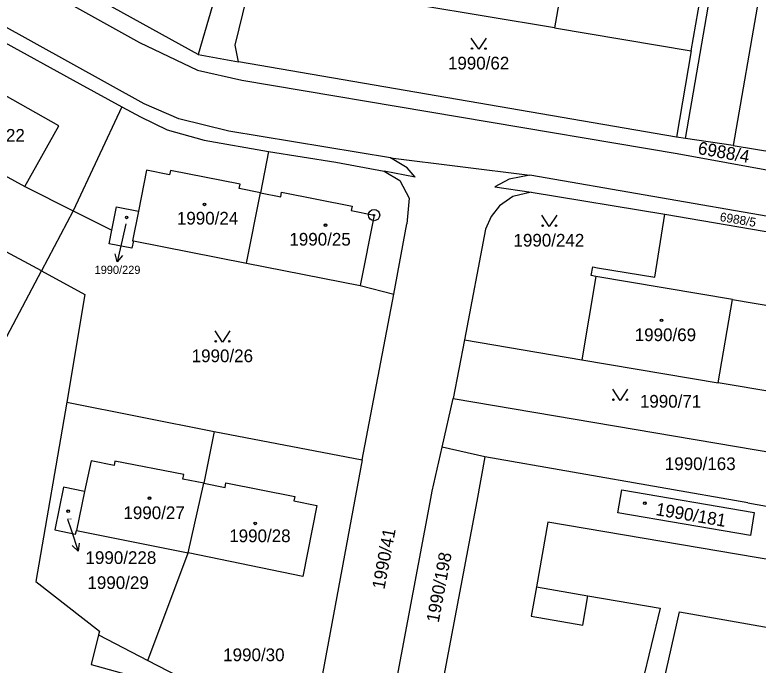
# Model space of a CAD drawing. Extents: x -593183 to -588034, y -1130415 to -1124994.
# Drawn here: x -590378.4 to -590278.8, y -1128950.3 to -1128863.2 of the extents above; entities that cross this region are included whole.
import ezdxf

# ---------------------------------------------------------------- set-up
doc = ezdxf.new("R2010")
doc.units = 0
for name, color, linetype in [('Vrstva 1', 7, 'Continuous'), ('Vrstva 16', 7, 'Continuous'), ('Vrstva 18', 7, 'Continuous'), ('Vrstva 19', 7, 'Continuous'), ('Vrstva 24', 7, 'Continuous'), ('Vrstva 25', 7, 'Continuous'), ('Vrstva 4', 7, 'Continuous')]:
    doc.layers.add(name, color=color, linetype=linetype)

msp = doc.modelspace()

# ---------------------------------------------------------------- linework, layer by layer
at = {"layer": 'Vrstva 1'}
for p, q in [((-590361.07, -1128875.11), (-590426.63, -1128838.82)), ((-590400.63, -1128845.21), (-590361.66, -1128866.93)), ((-590348.88, -1128867.26), (-590344.01, -1128847.62)), ((-590348.47, -1128850.09), (-590353.83, -1128868.54)), ((-590353.83, -1128868.54), (-590378.05, -1128855.11)), ((-590304.29, -1128854.4), (-590306.11, -1128864.97)), ((-590278, -1128856.72), (-590282.19, -1128880.69)), ((-590287.79, -1128868.03), (-590285.98, -1128857.47)), ((-590306.11, -1128864.97), (-590324.38, -1128861.92)), ((-590383.65, -1128864.79), (-590369.69, -1128872.47)), ((-590306.11, -1128864.97), (-590287.79, -1128868.03)), ((-590361.66, -1128866.93), (-590353.93, -1128870.62)), ((-590348.42, -1128869.49), (-590348.88, -1128867.26)), ((-590353.83, -1128868.54), (-590348.42, -1128869.49)), ((-590289.75, -1128879.58), (-590348.42, -1128869.49)), ((-590353.93, -1128870.62), (-590347.99, -1128871.98)), ((-590347.99, -1128871.98), (-590289.65, -1128881.8)), ((-590369.69, -1128872.47), (-590364.03, -1128875.54)), ((-590356.42, -1128877.12), (-590361.07, -1128875.11)), ((-590364.03, -1128875.54), (-590370.55, -1128889.47)), ((-590364.03, -1128875.54), (-590361.56, -1128876.88)), ((-590361.56, -1128876.88), (-590357.97, -1128878.63)), ((-590349.72, -1128878.78), (-590356.42, -1128877.12)), ((-590391.12, -1128878.49), (-590377.05, -1128886.2)), ((-590357.97, -1128878.63), (-590353.02, -1128880)), ((-590328.07, -1128882.36), (-590349.72, -1128878.78)), ((-590353.02, -1128880), (-590344.39, -1128881.51)), ((-590288.56, -1128879.79), (-590289.75, -1128879.58)), ((-590282.19, -1128880.69), (-590288.56, -1128879.79)), ((-590282.19, -1128880.69), (-590275.67, -1128881.79)), ((-590344.39, -1128881.51), (-590345.49, -1128887.03)), ((-590344.39, -1128881.51), (-590335.4, -1128882.92)), ((-590289.65, -1128881.8), (-590238.67, -1128890.99)), ((-590335.4, -1128882.92), (-590328.89, -1128884.15)), ((-590325.81, -1128883.7), (-590328.07, -1128882.36)), ((-590328.07, -1128882.36), (-590309.38, -1128884.66)), ((-590324.75, -1128884.96), (-590325.81, -1128883.7)), ((-590328.89, -1128884.15), (-590326.83, -1128885.38)), ((-590324.75, -1128884.96), (-590328.89, -1128884.15)), ((-590309.38, -1128884.66), (-590312.15, -1128885.2)), ((-590242.3, -1128896.38), (-590309.38, -1128884.66)), ((-590326.83, -1128885.38), (-590325.57, -1128887.75)), ((-590312.15, -1128885.2), (-590314.1, -1128886.25)), ((-590377.05, -1128886.2), (-590370.55, -1128889.47)), ((-590347.36, -1128896.44), (-590345.49, -1128887.03)), ((-590314.1, -1128886.25), (-590309.24, -1128886.94)), ((-590309.24, -1128886.94), (-590311.68, -1128887.52)), ((-590309.24, -1128886.94), (-590291.33, -1128889.88)), ((-590325.57, -1128887.75), (-590325.87, -1128891.18)), ((-590311.68, -1128887.52), (-590313.47, -1128888.77)), ((-590365.38, -1128892.06), (-590364.77, -1128888.94)), ((-590364.77, -1128888.94), (-590361.82, -1128889.52)), ((-590313.47, -1128888.77), (-590314.58, -1128890.21)), ((-590374.81, -1128897.5), (-590390.28, -1128889.14)), ((-590370.55, -1128889.47), (-590374.81, -1128897.5)), ((-590370.55, -1128889.47), (-590365.38, -1128892.06)), ((-590361.82, -1128889.52), (-590362.61, -1128893.45)), ((-590292.66, -1128898.31), (-590291.33, -1128889.88)), ((-590291.33, -1128889.88), (-590256.52, -1128895.91)), ((-590314.58, -1128890.21), (-590315.35, -1128891.9)), ((-590365.73, -1128893.85), (-590365.38, -1128892.06)), ((-590327.62, -1128900.59), (-590325.87, -1128891.18)), ((-590315.35, -1128891.9), (-590318.17, -1128906.74)), ((-590362.69, -1128894.45), (-590365.73, -1128893.85)), ((-590362.49, -1128893.47), (-590362.69, -1128894.45)), ((-590362.61, -1128893.45), (-590362.49, -1128893.47)), ((-590362.49, -1128893.47), (-590347.36, -1128896.44)), ((-590347.36, -1128896.44), (-590332.11, -1128899.44)), ((-590301.17, -1128898.12), (-590300.95, -1128896.97)), ((-590300.95, -1128896.97), (-590300.34, -1128897.07)), ((-590398.04, -1128941.26), (-590374.81, -1128897.5)), ((-590374.81, -1128897.5), (-590368.98, -1128900.65)), ((-590300.34, -1128897.07), (-590292.66, -1128898.31)), ((-590300.54, -1128898.26), (-590302.45, -1128909.39)), ((-590300.54, -1128898.26), (-590301.17, -1128898.12)), ((-590282.28, -1128901.34), (-590300.54, -1128898.26)), ((-590332.11, -1128899.44), (-590327.62, -1128900.59)), ((-590368.98, -1128900.65), (-590371.39, -1128915.08)), ((-590331.87, -1128922.78), (-590327.62, -1128900.59)), ((-590284.18, -1128912.47), (-590282.28, -1128901.34)), ((-590282.28, -1128901.34), (-590264.03, -1128904.42)), ((-590318.17, -1128906.74), (-590319.66, -1128914.59)), ((-590318.17, -1128906.74), (-590302.45, -1128909.39)), ((-590302.45, -1128909.39), (-590284.18, -1128912.47)), ((-590265.9, -1128915.55), (-590284.18, -1128912.47)), ((-590321.13, -1128921.07), (-590319.66, -1128914.59)), ((-590319.66, -1128914.59), (-590262.03, -1128924.33)), ((-590371.39, -1128915.08), (-590375.55, -1128939.07)), ((-590371.39, -1128915.08), (-590351.68, -1128918.97)), ((-590351.68, -1128918.97), (-590353.05, -1128925.91)), ((-590351.68, -1128918.97), (-590331.87, -1128922.78)), ((-590322.46, -1128926.96), (-590321.13, -1128921.07)), ((-590315.43, -1128922.39), (-590321.13, -1128921.07)), ((-590368.16, -1128922.92), (-590369.03, -1128927.04)), ((-590365.09, -1128923.53), (-590368.16, -1128922.92)), ((-590331.87, -1128922.78), (-590338.23, -1128957.21)), ((-590315.43, -1128922.39), (-590316.48, -1128928.3)), ((-590280.21, -1128928.53), (-590315.43, -1128922.39)), ((-590364.98, -1128922.94), (-590365.09, -1128923.53)), ((-590355.76, -1128924.76), (-590364.98, -1128922.94)), ((-590355.88, -1128925.35), (-590355.76, -1128924.76)), ((-590353.05, -1128925.91), (-590355.88, -1128925.35)), ((-590350.21, -1128926.47), (-590350.1, -1128925.88)), ((-590350.1, -1128925.88), (-590340.88, -1128927.7)), ((-590371.84, -1128926.44), (-590373, -1128932.17)), ((-590369.03, -1128927.04), (-590371.84, -1128926.44)), ((-590355.14, -1128935.23), (-590353.05, -1128925.91)), ((-590353.05, -1128925.91), (-590350.21, -1128926.47)), ((-590297.63, -1128929.88), (-590297.06, -1128926.79)), ((-590297.06, -1128926.79), (-590279.37, -1128929.83)), ((-590369.03, -1128927.04), (-590370.13, -1128932.22)), ((-590340.88, -1128927.7), (-590341, -1128928.29)), ((-590322.75, -1128928.47), (-590322.46, -1128926.96)), ((-590341, -1128928.29), (-590337.95, -1128928.89)), ((-590337.95, -1128928.89), (-590339.82, -1128938.38)), ((-590329.14, -1128962.51), (-590322.75, -1128928.47)), ((-590316.48, -1128928.3), (-590323.25, -1128963.83)), ((-590280.21, -1128928.53), (-590257.2, -1128932.73)), ((-590279.85, -1128932.89), (-590297.63, -1128929.88)), ((-590279.37, -1128929.83), (-590279.85, -1128932.89)), ((-590307, -1128931.12), (-590308.53, -1128939.79)), ((-590271.37, -1128937.19), (-590307, -1128931.12)), ((-590373, -1128932.17), (-590370.24, -1128932.75)), ((-590370.24, -1128932.75), (-590370.13, -1128932.22)), ((-590370.13, -1128932.22), (-590355.14, -1128935.23)), ((-590360.54, -1128949.63), (-590355.14, -1128935.23)), ((-590339.82, -1128938.38), (-590355.14, -1128935.23)), ((-590375.55, -1128939.07), (-590367.04, -1128945.71)), ((-590308.53, -1128939.79), (-590309.22, -1128943.69)), ((-590302.31, -1128944.92), (-590301.63, -1128940.98)), ((-590301.63, -1128940.98), (-590291.95, -1128942.64)), ((-590291.95, -1128942.64), (-590294.64, -1128953.73)), ((-590309.22, -1128943.69), (-590302.31, -1128944.92)), ((-590291.87, -1128954.35), (-590289.37, -1128943.12)), ((-590289.37, -1128943.12), (-590272.89, -1128946.01)), ((-590367.04, -1128945.71), (-590367.17, -1128946.21)), ((-590367.17, -1128946.21), (-590368.16, -1128950.19)), ((-590367.17, -1128946.21), (-590360.54, -1128949.63)), ((-590360.54, -1128949.63), (-590355.11, -1128952.44)), ((-590368.16, -1128950.19), (-590363.34, -1128951.5))]:
    msp.add_line(p, q, dxfattribs=at)
at = {"layer": 'Vrstva 16'}
for p, q in [((-590363.53, -1128891.18), (-590364.01, -1128893.37)), ((-590371.32, -1128930.73), (-590370.85, -1128932.17))]:
    msp.add_line(p, q, dxfattribs=at)
at = {"layer": 'Vrstva 24'}
for radius in [0.75, 0.0903]:
    msp.add_circle((-590330.26, -1128890.02), radius, dxfattribs=at)
at = {"layer": 'Vrstva 25'}
for p, q in [((-590364.01, -1128893.37), (-590364.647, -1128896.302)), ((-590370.85, -1128932.17), (-590369.913, -1128935.02))]:
    msp.add_line(p, q, dxfattribs=at)
for points in [[(-590315.24, -1128866.33), (-590316.24, -1128867.83), (-590317.24, -1128866.33)], [(-590305.79, -1128890.04), (-590306.79, -1128891.54), (-590307.79, -1128890.04)], [(-590363.946, -1128895.431), (-590364.647, -1128896.302), (-590364.923, -1128895.218)], [(-590349.56, -1128905.51), (-590350.56, -1128907.01), (-590351.56, -1128905.51)], [(-590296.3, -1128913.33), (-590297.3, -1128914.83), (-590298.3, -1128913.33)], [(-590369.751, -1128933.914), (-590369.913, -1128935.02), (-590370.701, -1128934.226)]]:
    msp.add_lwpolyline(points, dxfattribs=at)
for centre, radius in [((-590317.14, -1128867.73), 0.1), ((-590315.34, -1128867.73), 0.1), ((-590352.98, -1128888.59), 0.175), ((-590352.98, -1128888.59), 0.15), ((-590363.4, -1128890.33), 0.175), ((-590363.4, -1128890.33), 0.15), ((-590336.76, -1128891.37), 0.175), ((-590336.76, -1128891.37), 0.15), ((-590307.69, -1128891.44), 0.1), ((-590305.89, -1128891.44), 0.1), ((-590291.77, -1128904.11), 0.175), ((-590291.77, -1128904.11), 0.15), ((-590351.46, -1128906.91), 0.1), ((-590349.66, -1128906.91), 0.1), ((-590298.2, -1128914.73), 0.1), ((-590296.4, -1128914.73), 0.1), ((-590360.34, -1128927.91), 0.175), ((-590360.34, -1128927.91), 0.15), ((-590294.01, -1128928.59), 0.175), ((-590294.01, -1128928.59), 0.15), ((-590371.22, -1128929.66), 0.175), ((-590371.22, -1128929.66), 0.15), ((-590346.17, -1128931.29), 0.175), ((-590346.17, -1128931.29), 0.15)]:
    msp.add_circle(centre, radius, dxfattribs=at)
at = {"layer": 'Vrstva 4'}
for p, q in [((-590288.56, -1128879.79), (-590284.37, -1128855.65)), ((-590287.79, -1128868.03), (-590289.75, -1128879.58)), ((-590372.48, -1128878.09), (-590386.56, -1128870.12)), ((-590377.05, -1128886.2), (-590372.48, -1128878.09)), ((-590360.74, -1128884.02), (-590361.82, -1128889.52)), ((-590357.65, -1128884.63), (-590360.74, -1128884.02)), ((-590357.54, -1128884.04), (-590357.65, -1128884.63)), ((-590348.21, -1128885.88), (-590357.54, -1128884.04)), ((-590348.33, -1128886.46), (-590348.21, -1128885.88)), ((-590345.49, -1128887.03), (-590348.33, -1128886.46)), ((-590345.49, -1128887.03), (-590342.77, -1128887.56)), ((-590342.77, -1128887.56), (-590342.65, -1128886.97)), ((-590342.65, -1128886.97), (-590333.21, -1128888.83)), ((-590333.21, -1128888.83), (-590333.32, -1128889.42)), ((-590333.32, -1128889.42), (-590330.26, -1128890.02)), ((-590330.26, -1128890.02), (-590332.11, -1128899.44)), ((-590308.53, -1128939.79), (-590301.63, -1128940.98))]:
    msp.add_line(p, q, dxfattribs=at)

# ---------------------------------------------------------------- texts
at = {"layer": 'Vrstva 16'}
for s, height, p in [('1990/229', 1.1, (-590367.69, -1128897.9)), ('1990/228', 1.7, (-590368.91, -1128936.72))]:
    msp.add_text(s, height=height, dxfattribs=at).set_placement(p)
at = {"layer": 'Vrstva 18'}
for s, p in [('1990/62', (-590320.37, -1128870.53)), ('1990/242', (-590311.59, -1128894.24)), ('1990/26', (-590354.69, -1128909.71)), ('1990/71', (-590294.66, -1128915.8)), ('1990/163', (-590291.32, -1128924.15)), ('1990/29', (-590368.65, -1128940.07)), ('1990/30', (-590350.47, -1128949.73))]:
    msp.add_text(s, height=1.7, dxfattribs=at).set_placement(p)
for s, height, rotation, p in [('6988/4', 1.7, 349.89813, (-590286.99, -1128881.83)), ('6988/5', 1.19, 350.53767, (-590284.02, -1128890.81)), ('1990/41', 1.7, 79.30062, (-590328.88, -1128940.2)), ('1990/198', 1.7, 79.30062, (-590321.61, -1128944.65))]:
    msp.add_text(s, height=height, rotation=rotation, dxfattribs=at).set_placement(p)
at = {"layer": 'Vrstva 19'}
for s, height, p in [('1990/22', 1.7, (-590385.25, -1128880.2)), ('1990/24', 1.7, (-590356.67, -1128891.29)), ('1990/229', 0.01, (-590363.53, -1128891.18)), ('1990/25', 1.7, (-590341.6, -1128894.11)), ('1990/69', 1.7, (-590295.35, -1128906.89)), ('1990/27', 1.7, (-590363.83, -1128930.71)), ('1990/228', 0.1, (-590371.32, -1128930.73)), ('1990/28', 1.7, (-590349.66, -1128933.8))]:
    msp.add_text(s, height=height, dxfattribs=at).set_placement(p)
msp.add_text('1990/181', height=1.7, rotation=350.28675, dxfattribs=at).set_placement((-590292.62, -1128930.17))

doc.saveas('drawing.dxf')
